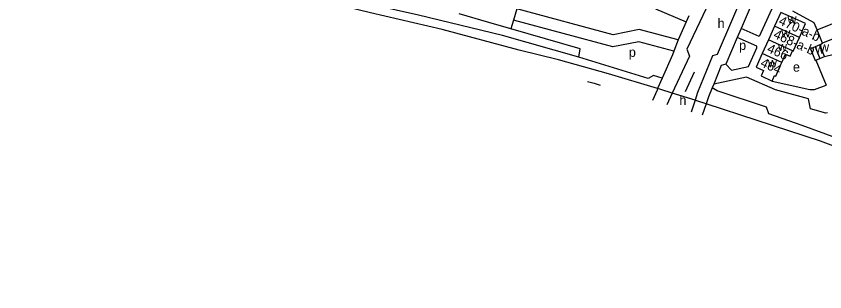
# Model space of a CAD drawing. Extents: x 163026 to 166241, y 382475 to 384501.
# Drawn here: x 163464.1 to 163806.9, y 383794.4 to 383911.1 of the extents above; entities that cross this region are included whole.
import ezdxf

# ---------------------------------------------------------------- set-up
doc = ezdxf.new("R2010")
doc.units = 0
for name, color, linetype in [('BLT_Basislijn', 7, 'Continuous'), ('BLT_Bebouwing', 7, 'Continuous'), ('BLT_Centroide', 7, 'Continuous'), ('BLT_Huisnummer', 7, 'Continuous'), ('BLT_Huisnummer_reeks', 7, 'Continuous'), ('BLT_Onderverdeling_panden', 7, 'Continuous'), ('BLT_Spoorlijn', 7, 'Continuous')]:
    doc.layers.add(name, color=color, linetype=linetype)

msp = doc.modelspace()

# ---------------------------------------------------------------- linework, layer by layer
at = {"layer": 'BLT_Basislijn'}
for p, q in [((163676.34, 383914.19), (163674.92, 383909.39)), ((163749.32, 383911.16), (163748.2, 383908.74)), ((163674.92, 383909.39), (163673.84, 383905.73)), ((163748.2, 383908.74), (163744.73, 383901.03)), ((163771.45, 383905.88), (163769.79, 383901.99)), ((163769.79, 383901.99), (163765.01, 383890.8)), ((163804.88, 383898.89), (163806.02, 383899.63)), ((163806.86, 383893.99), (163815.9, 383896.15)), ((163765.01, 383890.8), (163767.3, 383888.16)), ((163803.1, 383892.47), (163807.52, 383881.8)), ((163747.82, 383879.17), (163751.69, 383887.53)), ((163738, 383884.82), (163736.06, 383880.41)), ((163736.06, 383880.41), (163735.79, 383879.78)), ((163759.17, 383880.76), (163757.6, 383876.91)), ((163759.81, 383882.33), (163759.17, 383880.76)), ((163742.22, 383878.51), (163739.95, 383873.55)), ((163752.97, 383878.8), (163751.91, 383875.49)), ((163757.6, 383876.91), (163756.58, 383873.97)), ((163751.91, 383875.49), (163750.31, 383870.5)), ((163756.58, 383873.97), (163754.9, 383869.14))]:
    msp.add_line(p, q, dxfattribs=at)
for points in [[(163702.63, 383893.66), (163670.29, 383902.93), (163634.67, 383911.51), (163596.82, 383920.18), (163593.55, 383921.19), (163569.06, 383926.52), (163563.66, 383927.7), (163536.19, 383933.37), (163526.3, 383935.81), (163521.54, 383936.78), (163474.81, 383944.9), (163466.18, 383946.96), (163461.45, 383947.79), (163451.16, 383948.61), (163417.08, 383954.66), (163407.65, 383956.71), (163387.33, 383959.28), (163383.13, 383958.87), (163346.8, 383964.76), (163292.07, 383972.41), (163284.82, 383973.83)], [(163795.59, 383972.24), (163779.89, 383938.37), (163761.33, 383894.92), (163759.29, 383894.3), (163752.97, 383878.8)], [(163789.63, 383947.05), (163794.36, 383935.93), (163779.07, 383902.46), (163771.45, 383905.88)], [(163789.63, 383947.05), (163784.46, 383936.34), (163771.45, 383905.88)], [(163763.83, 383924.57), (163760.72, 383923.07), (163748.49, 383897.16), (163749.51, 383894.1), (163742.22, 383878.51)], [(163744.73, 383901.03), (163728.25, 383905.4), (163717.18, 383903.18), (163676.34, 383914.19)], [(163735.19, 383914.2), (163748.2, 383908.74)], [(163664.49, 383908.44), (163651.96, 383912.08)], [(163803.74, 383905.23), (163802.36, 383908.24), (163793.36, 383913.17)], [(163673.84, 383905.73), (163664.49, 383908.44)], [(163742.94, 383896.33), (163728.09, 383900.27), (163717.01, 383898.05), (163674.92, 383909.39)], [(163702.63, 383893.66), (163703.25, 383897.19), (163673.84, 383905.73)], [(163744.73, 383901.03), (163742.94, 383896.33)], [(163767.3, 383888.16), (163774.55, 383889.82), (163778.09, 383897.74), (163778.12, 383898.33), (163769.79, 383901.99)], [(163738, 383884.82), (163734.36, 383885.98), (163732.08, 383884.74), (163702.63, 383893.66)], [(163742.94, 383896.33), (163742.31, 383894.67), (163738, 383884.82)], [(163765.01, 383890.8), (163763.02, 383890.2), (163759.81, 383882.33)], [(163808.03, 383870.19), (163807.31, 383869.97), (163800.81, 383871.85), (163800.05, 383876.07), (163786.02, 383879.96), (163773.73, 383885.27), (163759.81, 383882.33)], [(163784.61, 383883.63), (163800.62, 383880.01), (163802.59, 383880.01), (163807.52, 383881.8)], [(164487.56, 383450.47), (164485.27, 383453.7), (164461.77, 383475.44), (164415.36, 383515.97), (164364.92, 383557.15), (164327.9, 383585.54), (164282.31, 383618.56), (164259.41, 383634.23), (164211.65, 383666.06), (164167.61, 383692.96), (164167.28, 383695.05), (164154.4, 383702.67), (164152.43, 383702), (164109.02, 383726.87), (164060.25, 383752.65), (163978.72, 383792.41), (163915.23, 383819.71), (163854.36, 383843.93), (163797.39, 383864.74), (163783.25, 383869.74), (163782.14, 383872.57), (163761.29, 383879.43), (163759.17, 383880.76)], [(163735.79, 383879.78), (163733.86, 383875.34)]]:
    msp.add_lwpolyline(points, dxfattribs=at)
at = {"layer": 'BLT_Bebouwing'}
for p, q in [((163788.22, 383912.69), (163785.61, 383906.88)), ((163785.61, 383906.88), (163783, 383901.07)), ((163806.02, 383899.63), (163803.74, 383905.23)), ((163783, 383901.07), (163780.39, 383895.26)), ((163793.55, 383896.33), (163796.13, 383902.06)), ((163806.86, 383893.99), (163804.88, 383898.89)), ((163793.28, 383896.46), (163793.55, 383896.33)), ((163804.86, 383893.18), (163806.86, 383893.99)), ((163803.1, 383892.47), (163804.86, 383893.18))]:
    msp.add_line(p, q, dxfattribs=at)
for points in [[(163803.74, 383905.23), (163861.59, 383928.76), (163860.89, 383930.49), (163866.03, 383932.58)], [(163866.03, 383932.58), (163869.75, 383923.44), (163862.61, 383920.53), (163861.87, 383922.34), (163806.02, 383899.63)], [(163796.13, 383902.06), (163798.77, 383907.95), (163792.78, 383910.64), (163788.22, 383912.69)], [(163802.88, 383898.08), (163800.88, 383897.27), (163802.86, 383892.37), (163803.1, 383892.47)], [(163804.88, 383898.89), (163802.88, 383898.08)], [(163780.39, 383895.26), (163777.78, 383889.45), (163780.9, 383888.05), (163779.88, 383885.76), (163784.61, 383883.63)], [(163788.73, 383891.52), (163790.3, 383895.02), (163792.24, 383894.15), (163793.28, 383896.46)], [(163784.61, 383883.63), (163785.64, 383885.93), (163786.12, 383885.71), (163788.17, 383890.28), (163788.73, 383891.52)]]:
    msp.add_lwpolyline(points, dxfattribs=at)
at = {"layer": 'BLT_Onderverdeling_panden'}
for p, q in [((163796.13, 383902.06), (163785.61, 383906.88)), ((163793.28, 383896.46), (163783, 383901.07)), ((163802.88, 383898.08), (163804.86, 383893.18)), ((163788.73, 383891.52), (163780.39, 383895.26))]:
    msp.add_line(p, q, dxfattribs=at)
at = {"layer": 'BLT_Spoorlijn'}
for points in [[(163693.96, 383892.62), (163677.32, 383896.67), (163644.66, 383905.43), (163614.36, 383912.5), (163603.9, 383915.03), (163592.13, 383917.56), (163577.31, 383920.93), (163560.81, 383924.3), (163552.1, 383926.26)], [(163736.06, 383880.41), (163715.24, 383886.73), (163693.96, 383892.62)], [(163706.32, 383883.44), (163709.18, 383882.68), (163711.62, 383881.88)], [(163742.22, 383878.51), (163737.46, 383879.99), (163736.06, 383880.41)], [(163751.91, 383875.49), (163742.22, 383878.51)], [(163756.58, 383873.97), (163752.62, 383875.27), (163751.91, 383875.49)], [(163934.26, 383807.96), (163921.99, 383812.94), (163908.19, 383819), (163888.99, 383826.42), (163868.12, 383835.18), (163849.93, 383841.92), (163825.01, 383850.68), (163805.15, 383858.09), (163778.21, 383866.85), (163756.58, 383873.97)]]:
    msp.add_lwpolyline(points, dxfattribs=at)

# ---------------------------------------------------------------- texts
at = {"layer": 'BLT_Centroide'}
for s, p in [('w', (163791.09, 383907.91)), ('h', (163761.48, 383906.05)), ('w', (163788.48, 383902.09)), ('p', (163723.85, 383893.85)), ('p', (163770.59, 383896.78)), ('w', (163787.03, 383896.28)), ('w', (163802.88, 383895.22)), ('w', (163804.88, 383896.03)), ('w', (163782.8, 383889.44)), ('e', (163793.42, 383887.59)), ('h', (163745.28, 383873.54))]:
    msp.add_text(s, height=4, dxfattribs=at).set_placement(p)
at = {"layer": 'BLT_Huisnummer'}
for s, p in [('466', (163782.12, 383896.02)), ('464', (163779.31, 383889.99))]:
    msp.add_text(s, height=4, rotation=335.8201, dxfattribs=at).set_placement(p)
at = {"layer": 'BLT_Huisnummer_reeks'}
for s, rotation, p in [('470-a-b', 335.8186, (163787.04, 383907.76)), ('468-a-b', 335.8201, (163784.82, 383902))]:
    msp.add_text(s, height=4, rotation=rotation, dxfattribs=at).set_placement(p)

doc.saveas('drawing.dxf')
